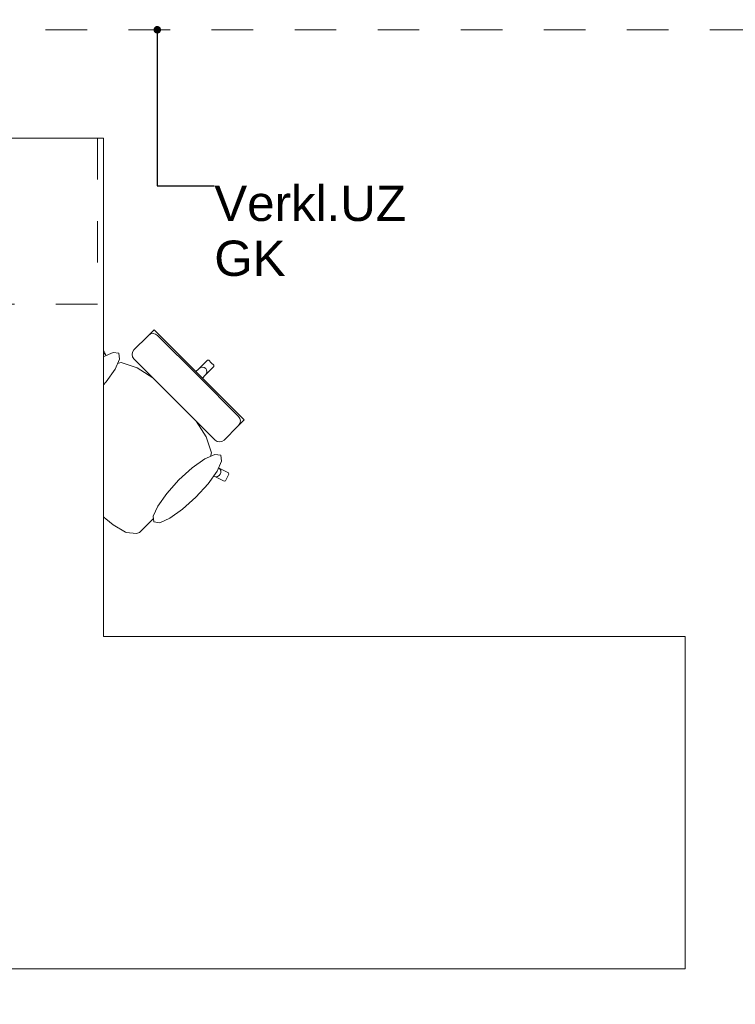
# Model space of a CAD drawing. Header units: metres. Extents: x -4 to 100, y -11 to 17.
# Tile 390 of 656: x 29.99 to 31.71, y 10.6 to 12.97. Entities that reach past the tile are written whole.
import ezdxf

# ---------------------------------------------------------------- set-up
doc = ezdxf.new("R2010")
doc.units = ezdxf.units.M
doc.header["$MEASUREMENT"] = 0
for name, pattern in [('Strichlinie eng', [0.115, 0.075, -0.04]), ('Untersicht', [0.1, 0.075, -0.025]), ('Wipeout_Contour', [1, 0, -1])]:
    doc.linetypes.add(name, pattern=pattern)
for name, color, linetype in [('152 - Bemaßung_ Beschriftung.Ausbau', 7, 'Continuous'), ('701 - Einrichtung.Möbel', 7, 'Continuous'), ('Neubau_152 - Bemaßung_ Beschriftung.Ausbau', 7, 'Continuous'), ('Neubau_653 - Abdeckung.TB Verkofferung', 7, 'Continuous')]:
    doc.layers.add(name, color=color, linetype=linetype)
doc.styles.add('ERSTELLTER_STIL_2', font='txt')
doc.dimstyles.new('ERSTELLTER_STIL__5', dxfattribs={"dimtxt": 0.1, "dimasz": 0.0532, "dimexe": 0.18, "dimexo": 0.0625, "dimgap": 0, "dimtad": 1, "dimtih": 1, "dimtoh": 1, "dimzin": 0, "dimdsep": 46, "dimtxsty": 'ERSTELLTER_STIL_2', "dimblk": 'ARROWHEAD_2', "dimblk1": 'ARROWHEAD_2', "dimblk2": 'ARROWHEAD_2', "dimcen": 0.09, "dimse1": 1, "dimse2": 1, "dimclrd": 7, "dimclre": 7, "dimclrt": 7, "dimazin": 0, "dimtfac": 1, "dimtdec": 4, "dimtmove": 0, "dimatfit": 3, "dimfxl": 1, "dimtolj": 1, "dimtzin": 0, "dimarcsym": 0})
doc.dimstyles.new('ERSTELLTER_STIL__8', dxfattribs={"dimtxt": 0.18, "dimasz": 0.03648, "dimexe": 0.18, "dimexo": 0.0625, "dimgap": 0, "dimtad": 0, "dimtih": 1, "dimtoh": 1, "dimdec": 4, "dimzin": 0, "dimdsep": 46, "dimcen": 0.09, "dimadec": 0, "dimazin": 0, "dimtfac": 1, "dimtdec": 4, "dimtmove": 0, "dimatfit": 3, "dimldrblk": 'ARROWHEAD_11', "dimfxl": 1, "dimtolj": 1, "dimtzin": 0, "dimarcsym": 0})

# ---------------------------------------------------------------- blocks, each defined once
blk = doc.blocks.new('ARROWHEAD_11')
at = {"color": 0, "linetype": 'Continuous', "lineweight": 0}
blk.add_line((0, 0), (-1, 0), dxfattribs=at)
at = {"color": 0, "linetype": 'Continuous', "lineweight": 0, "const_width": 0.25, "flags": 128}
blk.add_lwpolyline([(-0.125, 0, 1), (0.125, 0, 1)], format="xyb", close=True, dxfattribs=at)
blk = doc.blocks.new('*D334')
at = {"layer": '152 - Bemaßung_ Beschriftung.Ausbau', "color": 7, "linetype": 'Continuous', "lineweight": 5}
for p, q in [((29.39, 15.3025), (29.39, 15.4075)), ((29.4102, 15.39), (29.3698, 15.32)), ((32.8802, 15.39), (32.8398, 15.32)), ((29.25, 15.355), (29.39, 15.355)), ((29.39, 15.355), (32.86, 15.355))]:
    blk.add_line(p, q, dxfattribs=at)
at = {"layer": '152 - Bemaßung_ Beschriftung.Ausbau', "color": 7, "lineweight": 5, "char_height": 0.1, "attachment_point": 7, "style": 'ERSTELLTER_STIL_2'}
for s, insert in [('\\A1;{\\pql;\\fArial|b0|i0|c0|p38;3,47}', (30.9161, 15.375)), ('\\A1;{\\pql;\\fArial|b0|i0|c0|p38;14}', (32.688, 15.375))]:
    blk.add_mtext(s, dxfattribs=dict(at, insert=insert))
blk = doc.blocks.new('ARROWHEAD_2')
at = {"color": 0, "linetype": 'Continuous', "lineweight": 0}
for p, q in [((-0.378, -0.655), (0.378, 0.655)), ((0, 0), (-1, 0))]:
    blk.add_line(p, q, dxfattribs=at)
blk = doc.blocks.new('*D335')
at = {"layer": '152 - Bemaßung_ Beschriftung.Ausbau', "color": 7, "linetype": 'Continuous', "lineweight": 5}
for p, q in [((32.86, 15.3025), (32.86, 15.4075)), ((32.8802, 15.39), (32.8398, 15.32)), ((33.0202, 15.39), (32.9798, 15.32)), ((29.39, 15.355), (32.86, 15.355)), ((32.86, 15.355), (33, 15.355))]:
    blk.add_line(p, q, dxfattribs=at)

msp = doc.modelspace()

# ---------------------------------------------------------------- linework, layer by layer
at = {"layer": 'Neubau_653 - Abdeckung.TB Verkofferung', "color": 1, "linetype": 'Untersicht', "lineweight": 9}
msp.add_line((22.05, 12.9505), (47.13, 12.9505), dxfattribs=at)

# ---------------------------------------------------------------- wipeouts: each hides what was drawn before it
at = {"color": 254, "linetype": 'Wipeout_Contour', "lineweight": 0, "ltscale": 940.862178}
msp.add_wipeout([(30.3123, 11.7769), (30.4251, 11.8897), (30.4558, 11.8759), (30.4801, 11.8639), (30.4831, 11.8649), (30.4916, 11.881), (30.4907, 11.884), (30.4663, 11.896), (30.4436, 11.9084), (30.4497, 11.9323), (30.437, 11.9706), (30.4074, 12.0174), (30.3895, 12.0378), (30.4104, 12.0587), (30.4265, 12.0749), (30.4094, 12.092), (30.4353, 12.1198), (30.4552, 12.1397), (30.4553, 12.1429), (30.4491, 12.1491), (30.1309, 11.8309), (30.1733, 11.7911), (30.1739, 11.7907), (30.213, 11.7592), (30.2424, 11.7414), (30.244, 11.7408), (30.2691, 11.7384), (30.2761, 11.7407), (30.2928, 11.7575)], dxfattribs=at).dxf.layer = '701 - Einrichtung.Möbel'

# ---------------------------------------------------------------- next in the draw order: linework, layer by layer
at = {"layer": '701 - Einrichtung.Möbel', "color": 7, "linetype": 'Continuous', "lineweight": 5}
for p, q in [((30.4643, 11.8754), (30.4682, 11.8776)), ((30.4697, 11.8934), (30.4663, 11.896)), ((30.4907, 11.884), (30.4663, 11.896)), ((30.4682, 11.8776), (30.4709, 11.8811)), ((30.4718, 11.8897), (30.4697, 11.8934)), ((30.4709, 11.8811), (30.4722, 11.8853)), ((30.4722, 11.8853), (30.4718, 11.8897)), ((30.4831, 11.8649), (30.4916, 11.881)), ((30.4916, 11.881), (30.4907, 11.884)), ((30.4801, 11.8639), (30.4831, 11.8649)), ((30.1733, 11.7911), (30.1739, 11.7907)), ((30.1739, 11.7907), (30.213, 11.7592)), ((30.213, 11.7592), (30.2424, 11.7414)), ((30.2761, 11.7407), (30.2928, 11.7575)), ((30.2928, 11.7575), (30.3123, 11.7769)), ((30.2424, 11.7414), (30.244, 11.7408)), ((30.244, 11.7408), (30.2691, 11.7384)), ((30.2691, 11.7384), (30.2761, 11.7407))]:
    msp.add_line(p, q, dxfattribs=at)

# ---------------------------------------------------------------- next in the draw order: wipeouts: each hides what was drawn before it
at = {"color": 254, "linetype": 'Wipeout_Contour', "lineweight": 0, "ltscale": 947.457359}
msp.add_wipeout([(30.077, 12.0123), (30.0575, 11.9928), (30.0408, 11.9761), (30.0385, 11.9691), (30.0408, 11.9439), (30.0414, 11.9424), (30.0592, 11.913), (30.0907, 11.8739), (30.0912, 11.8733), (30.1309, 11.8309), (30.4491, 12.1491), (30.4429, 12.1553), (30.4397, 12.1552), (30.4198, 12.1353), (30.392, 12.1093), (30.3749, 12.1265), (30.3587, 12.1104), (30.3379, 12.0895), (30.3174, 12.1074), (30.2706, 12.137), (30.2323, 12.1497), (30.2084, 12.1436), (30.1961, 12.1663), (30.184, 12.1907), (30.1811, 12.1916), (30.1649, 12.1831), (30.1639, 12.1801), (30.1759, 12.1558), (30.1897, 12.1251)], dxfattribs=at).dxf.layer = '701 - Einrichtung.Möbel'

# ---------------------------------------------------------------- next in the draw order: linework, layer by layer
at = {"layer": '701 - Einrichtung.Möbel', "color": 7, "linetype": 'Continuous', "lineweight": 5}
for p, q in [((30.1639, 12.1801), (30.1649, 12.1831)), ((30.1649, 12.1831), (30.1811, 12.1916)), ((30.1811, 12.1916), (30.184, 12.1907)), ((30.184, 12.1907), (30.1961, 12.1663)), ((30.1759, 12.1558), (30.1639, 12.1801)), ((30.1748, 12.16), (30.1754, 12.1643)), ((30.1759, 12.1558), (30.1748, 12.16)), ((30.1754, 12.1643), (30.1776, 12.1681)), ((30.1776, 12.1681), (30.1811, 12.1709)), ((30.1811, 12.1709), (30.1853, 12.1722)), ((30.1853, 12.1722), (30.1897, 12.1718)), ((30.1897, 12.1718), (30.1934, 12.1697)), ((30.1934, 12.1697), (30.1961, 12.1663)), ((30.1961, 12.1663), (30.2084, 12.1436)), ((30.1897, 12.1251), (30.1759, 12.1558)), ((30.2082, 12.1435), (30.1897, 12.1251)), ((30.2082, 12.1435), (30.2084, 12.1436)), ((30.2084, 12.1436), (30.2323, 12.1497)), ((30.2323, 12.1497), (30.2706, 12.137)), ((30.2706, 12.137), (30.3174, 12.1074)), ((30.392, 12.1093), (30.4198, 12.1353)), ((30.4198, 12.1353), (30.4397, 12.1552)), ((30.4198, 12.1353), (30.4235, 12.1378)), ((30.4235, 12.1378), (30.4278, 12.1388)), ((30.4278, 12.1388), (30.4321, 12.138)), ((30.4321, 12.138), (30.4357, 12.1356)), ((30.4353, 12.1198), (30.4552, 12.1397)), ((30.438, 12.1321), (30.4357, 12.1356)), ((30.4397, 12.1552), (30.4429, 12.1553)), ((30.4429, 12.1553), (30.4491, 12.1491)), ((30.4553, 12.1429), (30.4491, 12.1491)), ((30.4552, 12.1397), (30.4553, 12.1429)), ((30.077, 12.0123), (30.1897, 12.1251)), ((30.3379, 12.0895), (30.3587, 12.1104)), ((30.3587, 12.1104), (30.3749, 12.1265)), ((30.3749, 12.1265), (30.392, 12.1093)), ((30.4094, 12.092), (30.4353, 12.1198)), ((30.4353, 12.1198), (30.4378, 12.1235)), ((30.4378, 12.1235), (30.4388, 12.1278)), ((30.4388, 12.1278), (30.438, 12.1321)), ((30.3174, 12.1074), (30.3379, 12.0895)), ((30.3379, 12.0895), (30.3654, 12.0654)), ((30.392, 12.1093), (30.4007, 12.1007)), ((30.4094, 12.092), (30.4007, 12.1007)), ((30.4265, 12.0749), (30.4094, 12.092)), ((30.3895, 12.0378), (30.3654, 12.0654)), ((30.4104, 12.0587), (30.4265, 12.0749)), ((30.3895, 12.0378), (30.4104, 12.0587)), ((30.4074, 12.0174), (30.3895, 12.0378)), ((30.437, 11.9706), (30.4074, 12.0174)), ((30.0408, 11.9761), (30.0575, 11.9928)), ((30.0575, 11.9928), (30.077, 12.0123)), ((30.0385, 11.9691), (30.0408, 11.9761)), ((30.0408, 11.9439), (30.0385, 11.9691)), ((30.4497, 11.9323), (30.437, 11.9706)), ((30.0414, 11.9424), (30.0408, 11.9439)), ((30.0592, 11.913), (30.0414, 11.9424)), ((30.4436, 11.9084), (30.4497, 11.9323)), ((30.0907, 11.8739), (30.0592, 11.913)), ((30.4435, 11.9082), (30.4251, 11.8897)), ((30.4435, 11.9082), (30.4436, 11.9084)), ((30.4663, 11.896), (30.4436, 11.9084)), ((30.0912, 11.8733), (30.0907, 11.8739)), ((30.1309, 11.8309), (30.0912, 11.8733)), ((30.3123, 11.7769), (30.4251, 11.8897)), ((30.4251, 11.8897), (30.4558, 11.8759)), ((30.4558, 11.8759), (30.46, 11.8748)), ((30.4558, 11.8759), (30.4801, 11.8639)), ((30.46, 11.8748), (30.4643, 11.8754)), ((30.1309, 11.8309), (30.1733, 11.7911))]:
    msp.add_line(p, q, dxfattribs=at)

# ---------------------------------------------------------------- next in the draw order: wipeouts: each hides what was drawn before it
at = {"color": 254, "linetype": 'Wipeout_Contour', "lineweight": 0, "ltscale": 519.749524}
msp.add_wipeout([(30.1256, 12.1122), (30.0964, 12.0799), (30.0748, 12.0494), (30.0641, 12.0252), (30.0659, 12.0112), (30.0799, 12.0094), (30.1041, 12.0201), (30.1346, 12.0417), (30.1669, 12.0709), (30.1961, 12.1032), (30.2177, 12.1338), (30.2284, 12.1579), (30.2266, 12.1719), (30.2126, 12.1737), (30.1885, 12.163), (30.1579, 12.1414)], dxfattribs=at).dxf.layer = '701 - Einrichtung.Möbel'
at = {"color": 254, "linetype": 'Wipeout_Contour', "lineweight": 0, "ltscale": 486.87734}
msp.add_wipeout([(30.4582, 11.963), (30.4632, 11.9596), (30.469, 11.9585), (30.4749, 11.9596), (30.4798, 11.9629), (30.4823, 11.9653), (30.488, 11.9711), (30.5054, 11.9885), (30.5126, 11.9956), (30.515, 11.9981), (30.5205, 12.0036), (30.5229, 12.006), (30.5282, 12.0113), (30.4198, 12.1197), (30.3606, 12.0606)], dxfattribs=at).dxf.layer = '701 - Einrichtung.Möbel'
at = {"color": 254, "linetype": 'Wipeout_Contour', "lineweight": 0, "ltscale": 521.955888}
msp.add_wipeout([(30.4123, 11.8256), (30.4414, 11.8579), (30.463, 11.8885), (30.4738, 11.9126), (30.472, 11.9266), (30.4579, 11.9284), (30.4338, 11.9177), (30.4033, 11.8961), (30.3709, 11.8669), (30.3418, 11.8346), (30.3202, 11.804), (30.3094, 11.7799), (30.3112, 11.7659), (30.3253, 11.7641), (30.3494, 11.7748), (30.3799, 11.7964)], dxfattribs=at).dxf.layer = '701 - Einrichtung.Möbel'

# ---------------------------------------------------------------- next in the draw order: linework, layer by layer
at = {"layer": '701 - Einrichtung.Möbel', "color": 7, "linetype": 'Continuous', "lineweight": 5}
for p, q in [((30.5149, 12.0197), (30.5183, 12.0147)), ((30.5054, 11.9885), (30.5126, 11.9956)), ((30.5126, 11.9956), (30.515, 11.9981)), ((30.515, 11.9981), (30.5205, 12.0036)), ((30.5183, 12.003), (30.515, 11.9981)), ((30.5183, 12.0147), (30.5195, 12.0089)), ((30.5195, 12.0089), (30.5183, 12.003)), ((30.5205, 12.0036), (30.5229, 12.006)), ((30.5229, 12.006), (30.5282, 12.0113)), ((30.4823, 11.9653), (30.488, 11.9711)), ((30.488, 11.9711), (30.5054, 11.9885)), ((30.4582, 11.963), (30.4632, 11.9596)), ((30.4632, 11.9596), (30.469, 11.9585)), ((30.469, 11.9585), (30.4749, 11.9596)), ((30.4749, 11.9596), (30.4798, 11.9629)), ((30.4798, 11.9629), (30.4823, 11.9653))]:
    msp.add_line(p, q, dxfattribs=at)
at = {"layer": '701 - Einrichtung.Möbel', "color": 7, "linetype": 'Continuous', "lineweight": 5, "flags": 128}
for points in [[(30.1256, 12.1122), (30.1579, 12.1414), (30.1885, 12.163), (30.2126, 12.1737), (30.2266, 12.1719), (30.2284, 12.1579), (30.2177, 12.1338), (30.1961, 12.1032), (30.1669, 12.0709), (30.1346, 12.0417), (30.1041, 12.0201), (30.0799, 12.0094), (30.0659, 12.0112), (30.0641, 12.0252), (30.0748, 12.0494), (30.0964, 12.0799)], [(30.4123, 11.8256), (30.4414, 11.8579), (30.463, 11.8885), (30.4738, 11.9126), (30.472, 11.9266), (30.4579, 11.9284), (30.4338, 11.9177), (30.4033, 11.8961), (30.3709, 11.8669), (30.3418, 11.8346), (30.3202, 11.804), (30.3094, 11.7799), (30.3112, 11.7659), (30.3253, 11.7641), (30.3494, 11.7748), (30.3799, 11.7964)]]:
    msp.add_lwpolyline(points, close=True, dxfattribs=at)

# ---------------------------------------------------------------- next in the draw order: wipeouts: each hides what was drawn before it
at = {"color": 254, "linetype": 'Wipeout_Contour', "lineweight": 0, "ltscale": 494.792665}
msp.add_wipeout([(30.263, 12.1582), (30.3606, 12.0606), (30.4198, 12.1197), (30.3113, 12.2282), (30.306, 12.2229), (30.3036, 12.2205), (30.2981, 12.215), (30.2956, 12.2125), (30.2885, 12.2054), (30.2711, 12.188), (30.2653, 12.1822), (30.2629, 12.1798), (30.2596, 12.1749), (30.2585, 12.169), (30.2597, 12.1632)], dxfattribs=at).dxf.layer = '701 - Einrichtung.Möbel'

# ---------------------------------------------------------------- next in the draw order: linework, layer by layer
at = {"layer": '701 - Einrichtung.Möbel', "color": 7, "linetype": 'Continuous', "lineweight": 5}
for p, q in [((30.2711, 12.188), (30.2885, 12.2054)), ((30.2885, 12.2054), (30.2956, 12.2125)), ((30.2956, 12.2125), (30.2981, 12.215)), ((30.2981, 12.215), (30.3036, 12.2205)), ((30.3031, 12.2183), (30.2981, 12.215)), ((30.3089, 12.2194), (30.3031, 12.2183)), ((30.3036, 12.2205), (30.306, 12.2229)), ((30.306, 12.2229), (30.3113, 12.2282)), ((30.3147, 12.2182), (30.3089, 12.2194)), ((30.3113, 12.2282), (30.4198, 12.1197)), ((30.3197, 12.2149), (30.3147, 12.2182)), ((30.4173, 12.1173), (30.3197, 12.2149)), ((30.2629, 12.1798), (30.2653, 12.1822)), ((30.2653, 12.1822), (30.2711, 12.188)), ((30.2585, 12.169), (30.2596, 12.1749)), ((30.2597, 12.1632), (30.2585, 12.169)), ((30.2596, 12.1749), (30.2629, 12.1798)), ((30.263, 12.1582), (30.2597, 12.1632)), ((30.3606, 12.0606), (30.263, 12.1582)), ((30.4173, 12.1173), (30.5149, 12.0197)), ((30.5282, 12.0113), (30.4198, 12.1197)), ((30.3606, 12.0606), (30.4582, 11.963))]:
    msp.add_line(p, q, dxfattribs=at)

# ---------------------------------------------------------------- next in the draw order: wipeouts: each hides what was drawn before it
at = {"color": 254, "linetype": 'Wipeout_Contour', "lineweight": 0, "ltscale": 195.482557}
msp.add_wipeout([(29.39, 10.69), (31.59, 10.69), (31.59, 11.49), (30.19, 11.49), (30.19, 12.69), (29.39, 12.69)], dxfattribs=at).dxf.layer = '701 - Einrichtung.Möbel'

# ---------------------------------------------------------------- next in the draw order: linework, layer by layer
at = {"layer": '701 - Einrichtung.Möbel', "color": 7, "linetype": 'Strichlinie eng', "lineweight": 5}
for p, q in [((30.175, 12.69), (30.175, 12.29)), ((30.175, 12.29), (29.39, 12.29))]:
    msp.add_line(p, q, dxfattribs=at)
at = {"layer": '701 - Einrichtung.Möbel', "color": 7, "linetype": 'Continuous', "lineweight": 5, "flags": 128}
msp.add_lwpolyline([(29.39, 10.69), (29.39, 12.69), (30.19, 12.69), (30.19, 11.49), (31.59, 11.49), (31.59, 10.69)], close=True, dxfattribs=at)

# ---------------------------------------------------------------- next in the draw order: texts
at = {"layer": 'Neubau_152 - Bemaßung_ Beschriftung.Ausbau', "color": 1, "linetype": 'Continuous', "lineweight": 13, "insert": (30.4564, 12.5753), "char_height": 0.085, "attachment_point": 1, "line_spacing_factor": 0.933036, "style": 'ERSTELLTER_STIL_2'}
msp.add_mtext('\\A1;{\\pql;\\fArial|b0|i0|c0|p38;Verkl.U\\fArial|b0|i0|c0|p38;Z\\P\\pql;\\fArial|b0|i0|c0|p38;GK}', dxfattribs=at)

# ---------------------------------------------------------------- next in the draw order: dimensions: what is measured, and where the dimension line sits
at = {"layer": '152 - Bemaßung_ Beschriftung.Ausbau', "color": 7, "linetype": 'Continuous', "lineweight": 5}
for base, p1, p2, picture, middle in [((32.86, 15.355), (29.39, 10.625), (32.86, 10.6049), '*D334', (31.046, 15.425)), ((33, 15.355), (32.86, 10.6049), (33, 10.6049), '*D335', (32.7642, 15.425))]:
    dim = msp.add_linear_dim(base=base, p1=p1, p2=p2, angle=0, dimstyle='ERSTELLTER_STIL__5', dxfattribs=at)
    dim.commit()
    dim.dimension.update_dxf_attribs({"geometry": picture, "text_midpoint": middle, "dimtype": 160})

# ---------------------------------------------------------------- next in the draw order: leaders
at = {"layer": 'Neubau_152 - Bemaßung_ Beschriftung.Ausbau', "color": 1, "linetype": 'Continuous', "lineweight": 13, "annotation_type": 0, "has_hookline": 1, "hookline_direction": 0, "text_width": 0.458}
msp.add_leader([(30.3191, 12.9505), (30.3191, 12.5753), (30.4564, 12.5753)], dimstyle='ERSTELLTER_STIL__8', dxfattribs=at)

doc.saveas('drawing.dxf')
